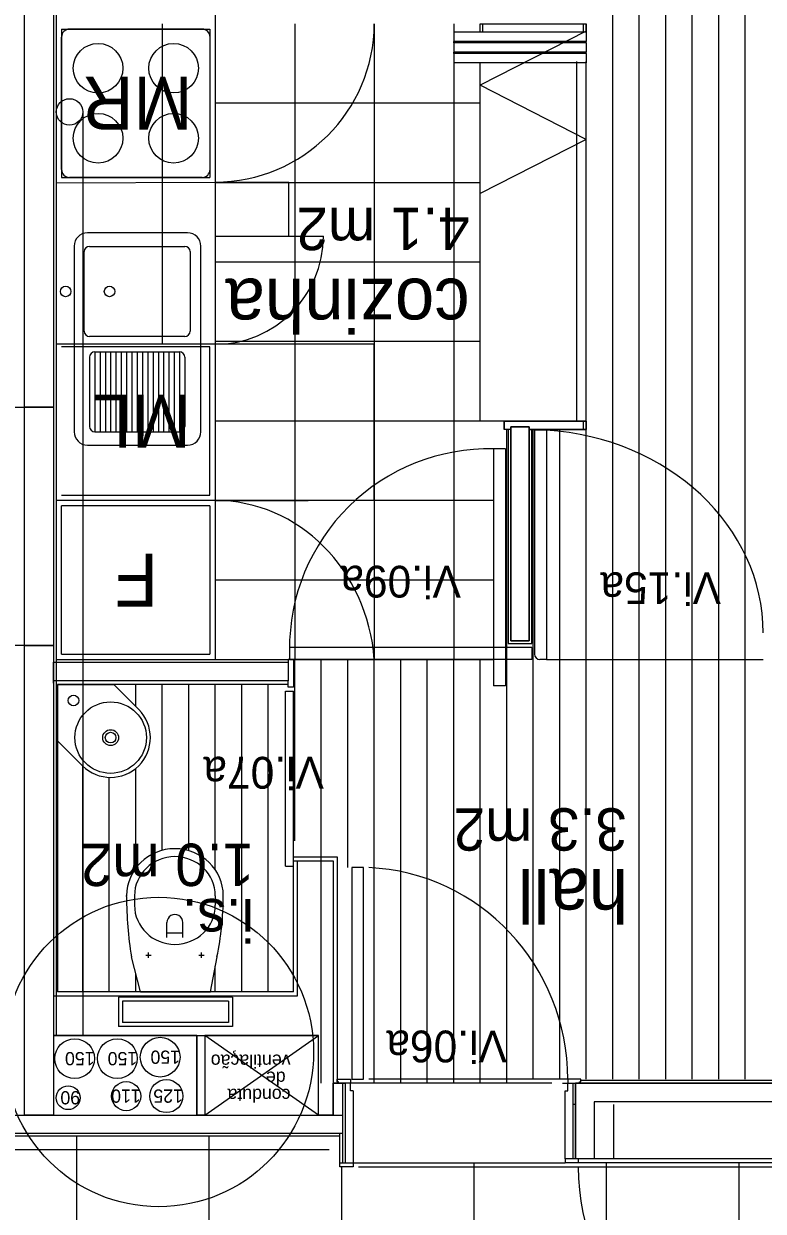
# Model space of a CAD drawing. Extents: x 1248 to 1356, y -443 to -224.
# Drawn here: x 1329.32 to 1332.111, y -238.907 to -234.424 of the extents above; entities that cross this region are included whole.
import ezdxf

# ---------------------------------------------------------------- set-up
doc = ezdxf.new("R2010")
doc.units = 0
for name, color, linetype in [('corte', 7, 'Continuous'), ('estereoctomias', 7, 'Continuous'), ('ind-pormenores', 7, 'Continuous'), ('Level 1', 7, 'Continuous'), ('Level 10', 7, 'Continuous'), ('Level 11', 7, 'Continuous'), ('Level 13', 7, 'Continuous'), ('Level 2', 7, 'Continuous'), ('Level 3', 7, 'Continuous'), ('Level 31', 7, 'Continuous'), ('Level 4', 7, 'Continuous'), ('Level 40', 7, 'Continuous'), ('Level 41', 7, 'Continuous'), ('Level 60', 7, 'Continuous'), ('mob-fixo', 7, 'Continuous'), ('revestimentos', 7, 'Continuous'), ('vista', 7, 'Continuous')]:
    doc.layers.add(name, color=color, linetype=linetype)

msp = doc.modelspace()

# ---------------------------------------------------------------- linework, layer by layer
at = {"layer": 'corte'}
for p, q in [((1329.3225, -238.544), (1329.3225, -232.0639)), ((1330.3525, -238.094), (1330.3525, -237.584)), ((1329.4325, -238.094), (1330.3525, -238.094)), ((1329.9725, -238.244), (1329.9725, -238.544)), ((1330.0025, -238.244), (1330.0025, -238.544)), ((1330.4325, -238.544), (1330.4325, -238.244)), ((1334.6025, -238.424), (1331.4025, -238.424)), ((1326.9968, -238.544), (1330.4325, -238.544)), ((1330.4875, -238.544), (1330.5225, -238.544)), ((1330.5225, -238.614), (1326.9268, -238.614))]:
    msp.add_line(p, q, dxfattribs=at)
msp.add_lwpolyline([(1329.2018, -235.8713), (1329.4318, -235.8713), (1329.4318, -236.7713), (1329.2018, -236.7713)], close=True, dxfattribs=at)
at = {"layer": 'estereoctomias'}
for p, q in [((1330.4875, -237.584), (1330.4875, -238.424)), ((1330.4875, -238.424), (1330.53, -238.424)), ((1330.5625, -238.724), (1331.3625, -238.724))]:
    msp.add_line(p, q, dxfattribs=at)
for points in [[(1329.4325, -232.264), (1329.4325, -235.8713), (1329.3225, -235.8713), (1329.3225, -232.2657)], [(1331.4425, -234.424), (1331.4425, -234.456), (1331.0425, -234.456), (1331.0425, -234.424)], [(1331.4425, -235.924), (1331.4425, -235.956), (1331.2275, -235.956), (1331.2275, -235.946), (1331.1575, -235.946), (1331.1575, -235.956), (1331.1325, -235.956), (1331.1325, -235.924)], [(1331.2275, -236.754), (1331.1575, -236.754), (1331.1575, -235.946), (1331.2275, -235.946), (1331.2275, -236.754)], [(1330.4875, -237.584), (1330.4875, -238.544), (1330.4325, -238.544), (1330.4325, -238.244), (1330.0025, -238.244), (1330.0025, -238.544), (1329.9725, -238.544), (1329.9725, -238.244), (1329.4325, -238.244), (1329.4325, -238.544), (1329.3225, -238.544), (1329.3225, -236.7713), (1329.4318, -236.7713), (1329.4325, -238.094), (1330.3525, -238.094), (1330.3525, -237.584)], [(1334.6725, -236.7713), (1334.6725, -238.494), (1331.4725, -238.494), (1331.4725, -238.709), (1331.4025, -238.709), (1331.4025, -238.424), (1334.6025, -238.424), (1334.6025, -236.7713)], [(1330.3175, -236.834), (1330.3175, -236.904), (1329.4325, -236.904), (1329.4325, -236.914), (1329.4325, -236.834)], [(1330.5225, -238.424), (1330.5225, -238.614), (1326.9268, -238.614), (1326.9268, -238.494), (1326.9968, -238.494), (1326.9968, -238.544), (1330.4875, -238.544), (1330.4875, -238.424)]]:
    msp.add_lwpolyline(points, close=True, dxfattribs=at)
at = {"layer": 'ind-pormenores'}
msp.add_circle((1329.8293, -238.3059), 0.5842, dxfattribs=at)
at = {"layer": 'Level 1'}
for p, q in [((1329.4325, -232.264), (1329.4325, -238.544)), ((1331.0425, -234.456), (1331.0425, -234.424)), ((1331.4425, -234.456), (1331.0425, -234.456)), ((1331.0525, -234.456), (1331.0525, -234.424)), ((1331.4325, -234.456), (1331.4325, -234.424)), ((1331.4425, -234.456), (1331.4425, -234.424)), ((1331.4425, -235.924), (1331.1325, -235.924)), ((1331.1325, -235.924), (1331.1325, -235.956)), ((1331.2425, -235.924), (1331.1425, -235.924)), ((1331.4325, -235.956), (1331.4325, -235.924)), ((1331.4425, -235.956), (1331.4425, -235.924)), ((1331.1575, -235.956), (1331.1325, -235.956)), ((1331.1575, -235.946), (1331.1575, -236.754)), ((1331.1575, -235.946), (1331.2275, -235.946)), ((1331.2275, -236.754), (1331.2275, -235.946)), ((1331.2275, -235.956), (1331.4425, -235.956)), ((1331.1575, -236.754), (1331.2275, -236.754)), ((1329.4325, -236.834), (1330.3175, -236.834)), ((1330.3175, -236.824), (1330.3175, -236.904)), ((1330.3175, -236.904), (1329.4325, -236.904)), ((1330.3375, -237.584), (1330.4875, -237.584)), ((1330.4875, -237.584), (1330.4875, -238.544)), ((1329.4325, -238.244), (1330.4325, -238.244)), ((1330.5225, -238.424), (1330.4875, -238.424)), ((1330.5225, -238.424), (1330.5225, -238.614)), ((1331.4025, -238.424), (1331.4025, -238.709)), ((1331.4725, -238.494), (1331.4725, -238.709)), ((1332.3125, -238.494), (1331.4725, -238.494)), ((1331.4725, -238.709), (1331.4025, -238.709))]:
    msp.add_line(p, q, dxfattribs=at)
at = {"layer": 'Level 10'}
for p, q in [((1331.5425, -238.409), (1331.5425, -232.274)), ((1331.6425, -238.409), (1331.6425, -232.274)), ((1331.7425, -238.409), (1331.7425, -232.274)), ((1331.8425, -238.409), (1331.8425, -232.274)), ((1331.9425, -238.409), (1331.9425, -232.274)), ((1332.0425, -238.409), (1332.0425, -232.274)), ((1330.3425, -234.424), (1330.3425, -236.824)), ((1330.6425, -234.424), (1330.6425, -236.824)), ((1330.9425, -234.424), (1330.9425, -236.824)), ((1331.0425, -234.724), (1330.0425, -234.724)), ((1331.0425, -235.024), (1330.0425, -235.024)), ((1331.0425, -235.324), (1330.0425, -235.324)), ((1331.0425, -235.624), (1330.0425, -235.624)), ((1330.6425, -236.224), (1330.6425, -235.634)), ((1331.0925, -235.924), (1330.0425, -235.924)), ((1331.1425, -238.424), (1331.1425, -235.956)), ((1331.2425, -238.409), (1331.2425, -235.956)), ((1331.3425, -238.409), (1331.3425, -235.956)), ((1331.4425, -238.409), (1331.4425, -235.956)), ((1331.0925, -236.224), (1330.0425, -236.224)), ((1331.0925, -236.524), (1330.0425, -236.524)), ((1330.3225, -236.824), (1331.0925, -236.824)), ((1330.3425, -237.509), (1330.3425, -236.824)), ((1330.4425, -238.424), (1330.4425, -236.824)), ((1330.5425, -237.609), (1330.5425, -236.824)), ((1330.6425, -238.424), (1330.6425, -236.824)), ((1330.7425, -238.424), (1330.7425, -236.824)), ((1330.8425, -238.424), (1330.8425, -236.824)), ((1330.9425, -238.424), (1330.9425, -236.824)), ((1331.0425, -238.424), (1331.0425, -236.824)), ((1329.7425, -237.0018), (1329.7425, -236.919)), ((1329.8425, -237.5444), (1329.8425, -236.919)), ((1329.9425, -237.5458), (1329.9425, -236.919)), ((1330.0425, -237.6182), (1330.0425, -236.919)), ((1330.1425, -238.079), (1330.1425, -236.919)), ((1330.2425, -238.079), (1330.2425, -236.919)), ((1329.5425, -238.079), (1329.5425, -237.2261)), ((1329.7425, -237.6113), (1329.7425, -237.2351)), ((1329.6425, -238.079), (1329.6425, -237.2689)), ((1330.0425, -238.079), (1330.0425, -237.9819)), ((1329.7425, -238.079), (1329.7425, -238.0102)), ((1331.3125, -238.424), (1330.5125, -238.424)), ((1329.5183, -238.624), (1329.5183, -240.224)), ((1330.0183, -238.624), (1330.0183, -240.224)), ((1326.8518, -238.674), (1330.4725, -238.674)), ((1330.5183, -238.739), (1330.5183, -240.109)), ((1331.0183, -238.724), (1331.0183, -240.124)), ((1331.5183, -238.724), (1331.5183, -240.124)), ((1332.0183, -238.724), (1332.0183, -240.124))]:
    msp.add_line(p, q, dxfattribs=at)
at = {"layer": 'Level 11'}
for p, q in [((1329.9926, -234.444), (1329.4926, -234.444)), ((1329.4626, -234.974), (1329.4626, -234.474)), ((1330.0226, -234.974), (1330.0226, -234.474)), ((1329.9926, -235.004), (1329.4926, -235.004)), ((1329.5676, -235.2644), (1329.9276, -235.2644)), ((1329.5476, -235.5844), (1329.5476, -235.2844)), ((1329.9476, -235.2844), (1329.9476, -235.5844)), ((1329.9276, -235.6044), (1329.5676, -235.6044)), ((1329.5876, -235.6628), (1329.9076, -235.6628)), ((1329.5876, -235.6628), (1329.5876, -235.9644)), ((1329.6076, -235.6628), (1329.6076, -235.9644)), ((1329.6276, -235.6628), (1329.6276, -235.9644)), ((1329.6476, -235.6628), (1329.6476, -235.9644)), ((1329.6676, -235.6628), (1329.6676, -235.9644)), ((1329.6876, -235.6628), (1329.6876, -235.9644)), ((1329.7076, -235.6628), (1329.7076, -235.9644)), ((1329.7276, -235.6628), (1329.7276, -235.9644)), ((1329.7476, -235.6628), (1329.7476, -235.9644)), ((1329.7676, -235.6628), (1329.7676, -235.9644)), ((1329.7876, -235.6628), (1329.7876, -235.9644)), ((1329.8076, -235.6628), (1329.8076, -235.9644)), ((1329.8276, -235.6628), (1329.8276, -235.9644)), ((1329.8476, -235.6628), (1329.8476, -235.9644)), ((1329.8676, -235.6628), (1329.8676, -235.9644)), ((1329.8876, -235.6628), (1329.8876, -235.9644)), ((1329.9076, -235.6628), (1329.9076, -235.9644)), ((1329.5676, -235.6828), (1329.5676, -235.9444)), ((1329.9276, -235.6828), (1329.9276, -235.9444)), ((1329.5876, -235.9644), (1329.9076, -235.9644)), ((1330.0225, -236.244), (1329.4625, -236.244)), ((1329.4625, -236.804), (1329.4625, -236.244)), ((1330.0225, -236.244), (1330.0225, -236.804)), ((1329.4625, -236.804), (1330.0225, -236.804)), ((1329.4475, -236.919), (1329.6597, -236.919)), ((1329.4475, -237.1311), (1329.4475, -236.919)), ((1329.7536, -237.0129), (1329.6597, -236.919)), ((1329.5414, -237.225), (1329.4475, -237.1311)), ((1329.7076, -237.7192), (1329.7076, -237.7155)), ((1329.7376, -237.7158), (1329.7376, -237.7519)), ((1330.0426, -237.7158), (1330.0426, -237.7519)), ((1330.0726, -237.7192), (1330.0726, -237.7155)), ((1329.8601, -237.8738), (1329.8601, -237.8166)), ((1329.9201, -237.8738), (1329.9201, -237.8165)), ((1329.8601, -237.8561), (1329.9201, -237.8561)), ((1329.7602, -238.079), (1329.7261, -237.9462)), ((1329.7801, -237.9401), (1329.8001, -237.9401)), ((1329.7901, -237.9501), (1329.7901, -237.9301)), ((1329.9801, -237.9401), (1330.0001, -237.9401)), ((1329.9901, -237.9501), (1329.9901, -237.9301)), ((1330.0248, -238.079), (1330.049, -237.9462)), ((1329.7602, -238.079), (1330.0248, -238.079)), ((1329.6775, -238.099), (1329.6775, -238.209)), ((1330.1075, -238.099), (1329.6775, -238.099)), ((1330.0925, -238.114), (1329.6925, -238.114)), ((1329.6925, -238.114), (1329.6925, -238.194)), ((1330.0925, -238.114), (1330.0925, -238.194)), ((1330.1075, -238.099), (1330.1075, -238.209)), ((1330.1075, -238.209), (1329.6775, -238.209)), ((1330.0925, -238.194), (1329.6925, -238.194))]:
    msp.add_line(p, q, dxfattribs=at)
for points in [[(1329.9382, -235.2132), (1329.5598, -235.2132)], [(1329.5098, -235.2632), (1329.5098, -235.9646)], [(1329.9882, -235.9646), (1329.9882, -235.2632)], [(1329.5598, -236.0146), (1329.9382, -236.0146)]]:
    msp.add_lwpolyline(points, dxfattribs=at)
for centre, radius in [((1329.6, -234.5918), 0.0936), ((1329.8852, -234.5918), 0.0936), ((1329.6, -234.8561), 0.0936), ((1329.8852, -234.8561), 0.0936), ((1329.4777, -235.4344), 0.0199), ((1329.6436, -235.4344), 0.0199), ((1329.5075, -236.979), 0.02), ((1329.6475, -237.119), 0.135), ((1329.6475, -237.119), 0.03), ((1329.6475, -237.119), 0.02)]:
    msp.add_circle(centre, radius, dxfattribs=at)
for centre, radius, start, end in [((1329.4926, -234.474), 0.03, 90, 179.9998), ((1329.9926, -234.474), 0.03, 360, 89.9999), ((1329.4926, -234.974), 0.03, 179.9998, 270.0001), ((1329.9926, -234.974), 0.03, 269.9999, 359.9999), ((1329.5598, -235.2632), 0.05, 90, 180), ((1329.9382, -235.2632), 0.05, 0, 90), ((1329.5676, -235.2844), 0.02, 90, 180), ((1329.9276, -235.2844), 0.02, 0, 90), ((1329.5676, -235.5844), 0.02, 180, 270), ((1329.9276, -235.5844), 0.02, 270, 0), ((1329.5876, -235.6828), 0.02, 90, 180), ((1329.9076, -235.6828), 0.02, 0, 90), ((1329.5598, -235.9646), 0.05, 180, 270), ((1329.5876, -235.9444), 0.02, 180, 270), ((1329.9076, -235.9444), 0.02, 270, 0), ((1329.9382, -235.9646), 0.05, 270, 0), ((1329.6475, -237.119), 0.15, 225.0002, 45), ((1329.8901, -237.8167), 0.03, 359.9987, 180.0005)]:
    msp.add_arc(centre, radius, start, end, dxfattribs=at)
for centre, major_axis, ratio, start_param, end_param in [((1329.8901, -237.7158), (0.1825, 0), 0.972581, 0.000002, 3.141589), ((1329.8901, -237.7158), (0.1525, 0), 0.967187, 0.000002, 3.141589), ((1331.1071, -237.7192), (0, 1.4), 0.999692, 1.570794, 1.733712), ((1328.2942, -237.7192), (1.7783, 0), 0.787256, 6.120268, 6.283186), ((1329.8901, -237.7519), (0.1525, 0), 0.967187, 3.141595, 6.283182)]:
    msp.add_ellipse(centre, major_axis=major_axis, ratio=ratio, start_param=start_param, end_param=end_param, dxfattribs=at)
at = {"layer": 'Level 13'}
for p, q in [((1330.0425, -233.727), (1330.0425, -236.824)), ((1330.9425, -234.456), (1330.9425, -234.491)), ((1331.0425, -234.456), (1330.9425, -234.456)), ((1331.4425, -234.456), (1331.4425, -234.491)), ((1331.4425, -234.491), (1330.9425, -234.491)), ((1331.4425, -234.496), (1330.9425, -234.496)), ((1330.9425, -234.496), (1330.9425, -234.531)), ((1331.4425, -234.496), (1331.4425, -234.531)), ((1331.4425, -234.531), (1330.9425, -234.531)), ((1331.4425, -234.536), (1330.9425, -234.536)), ((1330.9425, -234.536), (1330.9425, -234.571)), ((1331.4425, -234.536), (1331.4425, -234.571)), ((1331.4425, -234.571), (1330.9425, -234.571)), ((1331.2475, -235.9582), (1331.2475, -236.804)), ((1331.2925, -235.9582), (1331.2475, -235.9582)), ((1331.2925, -235.9582), (1331.2925, -236.824)), ((1331.1375, -236.029), (1331.0925, -236.029)), ((1331.0925, -236.029), (1331.0925, -236.924)), ((1331.1375, -236.029), (1331.1375, -236.924)), ((1330.0425, -236.224), (1329.4425, -236.224)), ((1331.2925, -236.824), (1331.2675, -236.824)), ((1331.1375, -236.924), (1331.0925, -236.924)), ((1330.3075, -236.944), (1330.3375, -236.944)), ((1330.3075, -237.604), (1330.3075, -236.944)), ((1330.3175, -236.944), (1330.3375, -236.944)), ((1330.3375, -237.604), (1330.3375, -236.944)), ((1330.3375, -237.569), (1330.5025, -237.569)), ((1330.5025, -237.569), (1330.5025, -238.424)), ((1330.3075, -237.604), (1330.3375, -237.604)), ((1330.5575, -237.609), (1330.5575, -238.409)), ((1330.6015, -237.609), (1330.5575, -237.609)), ((1330.6015, -238.409), (1330.6015, -237.609)), ((1330.5025, -238.409), (1330.5525, -238.409)), ((1330.5025, -238.419), (1330.5025, -238.409)), ((1330.5075, -238.419), (1330.5025, -238.419)), ((1330.5075, -238.424), (1330.5075, -238.419)), ((1330.5525, -238.424), (1330.5075, -238.424)), ((1330.5325, -238.424), (1330.5325, -238.724)), ((1330.5525, -238.409), (1330.5525, -238.424)), ((1330.5525, -238.453), (1330.5525, -238.424)), ((1330.5625, -238.453), (1330.5525, -238.453)), ((1330.5575, -238.409), (1330.6015, -238.409)), ((1330.5625, -238.453), (1330.5625, -238.724)), ((1331.3525, -238.424), (1331.3725, -238.424)), ((1331.3625, -238.709), (1331.3625, -238.453)), ((1331.3625, -238.453), (1331.3725, -238.453)), ((1331.4225, -238.409), (1331.3725, -238.409)), ((1331.3725, -238.409), (1331.3725, -238.424)), ((1331.3725, -238.424), (1331.4175, -238.424)), ((1331.3725, -238.453), (1331.3725, -238.424)), ((1331.3925, -238.424), (1331.3925, -238.709)), ((1331.4175, -238.424), (1331.4175, -238.419)), ((1331.4175, -238.419), (1331.4225, -238.419)), ((1331.4225, -238.419), (1331.4225, -238.409)), ((1331.4025, -238.504), (1331.3925, -238.504)), ((1330.5125, -238.739), (1330.5125, -238.614)), ((1330.5225, -238.614), (1330.5225, -238.724)), ((1332.2675, -238.709), (1331.3625, -238.709)), ((1331.3625, -238.709), (1331.3625, -238.724)), ((1331.4125, -238.709), (1331.4125, -238.724)), ((1330.5125, -238.724), (1330.5625, -238.724)), ((1330.5625, -238.739), (1330.5125, -238.739)), ((1330.5625, -238.724), (1330.5625, -238.739)), ((1331.4125, -238.724), (1331.3625, -238.724)), ((1332.2675, -238.724), (1331.4025, -238.724)), ((1332.2675, -238.724), (1331.4025, -238.724)), ((1332.2675, -238.724), (1331.4125, -238.724))]:
    msp.add_line(p, q, dxfattribs=at)
msp.add_arc((1331.2675, -236.804), 0.02, 180, 270, dxfattribs=at)
at = {"layer": 'Level 2'}
for p, q in [((1330.9425, -234.496), (1330.9425, -234.491)), ((1331.4425, -234.496), (1331.4425, -234.491)), ((1330.9425, -234.536), (1330.9425, -234.531)), ((1331.4425, -234.536), (1331.4425, -234.531)), ((1331.0425, -235.924), (1331.0425, -234.571)), ((1331.4425, -235.924), (1331.4425, -234.5671)), ((1331.1425, -235.924), (1331.0425, -235.924))]:
    msp.add_line(p, q, dxfattribs=at)
at = {"layer": 'Level 3'}
for p, q in [((1329.8425, -234.424), (1329.8425, -235.634)), ((1330.0425, -235.634), (1329.4425, -235.634))]:
    msp.add_line(p, q, dxfattribs=at)
at = {"layer": 'Level 31'}
for p, q in [((1330.3375, -236.824), (1330.3175, -236.824)), ((1330.3375, -236.824), (1330.3375, -236.929)), ((1330.3375, -236.929), (1330.3175, -236.929))]:
    msp.add_line(p, q, dxfattribs=at)
at = {"layer": 'Level 4'}
for p, q in [((1329.4625, -234.444), (1330.0225, -234.444)), ((1329.4625, -234.444), (1329.4625, -235.004)), ((1330.0225, -234.444), (1330.0225, -235.004)), ((1331.4425, -234.4521), (1331.0425, -234.6563)), ((1331.4075, -235.924), (1331.4075, -234.5671)), ((1331.4425, -234.8606), (1331.0425, -234.6563)), ((1331.4425, -234.8606), (1331.0425, -235.0648)), ((1329.4425, -235.024), (1330.0425, -235.0216)), ((1329.4625, -235.004), (1330.0225, -235.004)), ((1330.0425, -235.0216), (1330.32, -235.0216)), ((1330.32, -235.226), (1330.32, -235.0216)), ((1330.0425, -235.226), (1330.4505, -235.226)), ((1330.0225, -235.644), (1329.4625, -235.644)), ((1330.0225, -236.204), (1330.0225, -235.644)), ((1330.6425, -235.634), (1330.0425, -235.634)), ((1329.4625, -236.204), (1330.0225, -236.204)), ((1330.0425, -236.224), (1330.3925, -236.224)), ((1331.2375, -236.779), (1330.3225, -236.779)), ((1330.3225, -236.789), (1330.3225, -236.824)), ((1331.2375, -236.779), (1331.2375, -236.824)), ((1331.2375, -236.824), (1330.3225, -236.824)), ((1331.2925, -236.824), (1332.1105, -236.824)), ((1331.3725, -238.409), (1330.6215, -238.409)), ((1331.545, -238.504), (1331.545, -238.709)), ((1330.5825, -238.739), (1332.2675, -238.739))]:
    msp.add_line(p, q, dxfattribs=at)
for centre, radius, start, end in [((1330.0425, -234.4216), 0.6, 270, 359.7775), ((1330.0425, -235.226), 0.408, 270, 0), ((1331.0767, -236.7828), 0.7542, 88.8015, 180.4703)]:
    msp.add_arc(centre, radius, start, end, dxfattribs=at)
for centre, major_axis, ratio, start_param, end_param in [((1331.2271, -236.724), (-0.8834, 0), 0.869285, 3.141609, 4.638298), ((1330.0425, -236.8748), (0, 0.6509), 0.924693, 4.790593, 6.283185), ((1330.5874, -238.409), (0, -0.8), 0.981405, 1.570796, 3.098101), ((1332.2675, -238.739), (-0.8551, 0), 0.999998, 0, 1.570796)]:
    msp.add_ellipse(centre, major_axis=major_axis, ratio=ratio, start_param=start_param, end_param=end_param, dxfattribs=at)
at = {"layer": 'Level 41'}
for p, q in [((1330.4325, -238.544), (1330.0025, -238.244)), ((1330.0025, -238.544), (1330.4325, -238.244))]:
    msp.add_line(p, q, dxfattribs=at)
for centre, radius in [((1329.5118, -238.3309), 0.075), ((1329.6728, -238.3309), 0.075), ((1329.8345, -238.3254), 0.075), ((1329.4873, -238.4785), 0.045), ((1329.7061, -238.4723), 0.055), ((1329.8578, -238.4723), 0.0625)]:
    msp.add_circle(centre, radius, dxfattribs=at)
at = {"layer": 'mob-fixo'}
for p, q in [((1329.4425, -234.7569), (1329.4425, -238.244)), ((1329.5425, -234.7569), (1329.5425, -238.244))]:
    msp.add_line(p, q, dxfattribs=at)
msp.add_circle((1329.4925, -234.7569), 0.05, dxfattribs=at)
at = {"layer": 'revestimentos'}
for p, q in [((1329.4425, -232.274), (1329.4425, -236.824)), ((1331.1475, -235.956), (1331.1475, -236.764)), ((1331.2375, -236.764), (1331.2375, -235.956)), ((1331.1475, -236.764), (1331.2375, -236.764)), ((1329.4425, -236.824), (1330.3175, -236.824)), ((1330.3175, -236.919), (1329.4475, -236.919)), ((1329.4475, -236.919), (1329.4475, -238.079)), ((1330.3375, -238.079), (1330.3375, -237.584)), ((1330.3375, -238.079), (1329.4475, -238.079)), ((1334.5925, -238.414), (1331.4225, -238.414)), ((1330.5125, -238.624), (1326.9268, -238.624))]:
    msp.add_line(p, q, dxfattribs=at)
at = {"layer": 'vista'}
msp.add_line((1330.3175, -236.929), (1330.3175, -236.904), dxfattribs=at)

# ---------------------------------------------------------------- texts
at = {"layer": 'Level 11'}
for s, p in [('MR', (1329.9562, -234.624)), ('ML', (1329.9503, -235.824)), ('F', (1329.8265, -236.424))]:
    msp.add_text(s, height=0.2, rotation=180, dxfattribs=at).set_placement(p)
at = {"layer": 'Level 40'}
for s, p in [('Vi.09a', (1330.9694, -236.4702)), ('Vi.15a', (1331.9511, -236.4951)), ('Vi.07a', (1330.4525, -237.1915)), ('Vi.06a', (1331.143, -238.2249))]:
    msp.add_text(s, height=0.12, rotation=180, dxfattribs=at).set_placement(p)
at = {"layer": 'Level 41'}
for s, p in [('150', (1329.5868, -238.3059)), ('150', (1329.7478, -238.3059)), ('150', (1329.9095, -238.3004)), ('ventilação ', (1330.3265, -238.3155)), (' de ', (1330.3265, -238.3799)), ('90', (1329.5323, -238.4535)), ('110', (1329.7611, -238.4473)), ('125', (1329.9203, -238.4473)), ('conduta', (1330.3265, -238.4444))]:
    msp.add_text(s, height=0.05, rotation=180, dxfattribs=at).set_placement(p)
at = {"layer": 'Level 60'}
for s, height, p in [('4.1 m2', 0.16, (1331.0028, -235.1187)), ('cozinha', 0.2, (1331.0028, -235.3865)), ('3.3 m2', 0.16, (1331.5959, -237.3856)), ('1.0 m2', 0.16, (1330.1891, -237.5192)), ('hall', 0.2, (1331.6007, -237.6144)), ('i.s.', 0.16, (1330.1891, -237.7282))]:
    msp.add_text(s, height=height, rotation=180, dxfattribs=at).set_placement(p)

doc.saveas('drawing.dxf')
